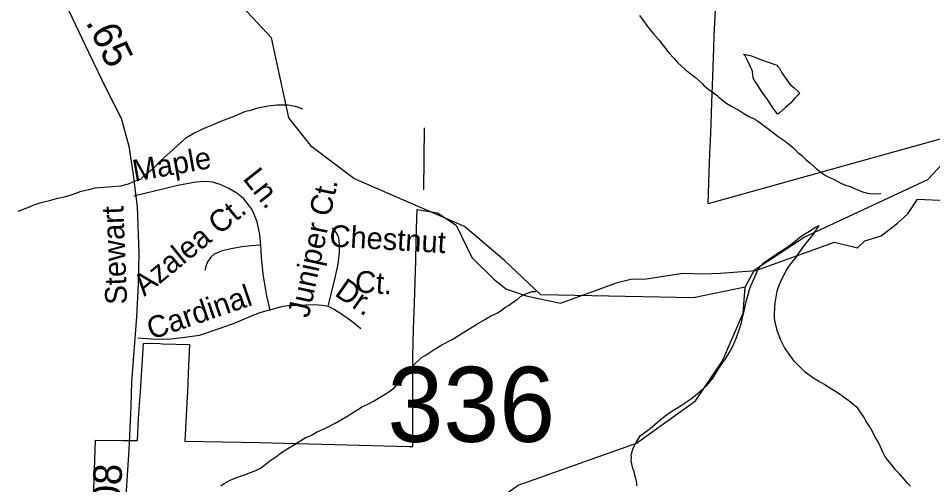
# Model space of a CAD drawing. Extents: x 2001466 to 2224147, y 644118 to 847247.
# Drawn here: x 2062288 to 2066281, y 674300 to 676338 of the extents above; entities that cross this region are included whole.
import ezdxf

# ---------------------------------------------------------------- set-up
doc = ezdxf.new("R2010")
doc.units = 0
for name, color, linetype in [('Exist Boundary Political City Limit New', 7, 'Continuous'), ('Exist Boundary Political City Limit Old', 7, 'Continuous'), ('Exist Hydrographic Creek Single Shore', 7, 'Continuous'), ('Exist Hydrographic Misc Water Feature', 7, 'Continuous'), ('Exist Road Non-System Type 51', 7, 'Continuous'), ('Exist Road Non-System Type 51 Label', 7, 'Continuous'), ('Exist Road Secondary Mileage Hundredths English Label', 7, 'Continuous'), ('Exist Road Secondary Structure Standard Bridge Number Label', 7, 'Continuous'), ('Exist Road Secondary Type 51 Attributed', 7, 'Continuous'), ('Exist Road Secondary Type 51 Label', 7, 'Continuous'), ('Map Preparation Boundary City Limit Buffer Line', 7, 'Continuous')]:
    doc.layers.add(name, color=color, linetype=linetype)

msp = doc.modelspace()

# ---------------------------------------------------------------- linework, layer by layer
at = {"layer": 'Exist Boundary Political City Limit New'}
for points in [[(2066444.8, 675846.8), (2066113.9, 675754.2), (2065300.4, 675526.5), (2065305.4, 675665.1), (2065308.4, 675747.6), (2065311.6, 675834.8), (2065314.9, 675922.2), (2065316.6, 675972), (2065320.8, 676082.8), (2065325.4, 676208.3), (2065327.2, 676261.1), (2065356, 676828.3)], [(2065509.2, 675235.5), (2065853, 675359.4), (2065952.5, 675334.9), (2065984.4, 675365.2), (2066055.8, 675387.8), (2066126.8, 675443.4), (2066172.4, 675484.1), (2066214.5, 675547.4), (2066343.1, 675542.3)], [(2062610.2, 674061.3), (2062625, 674494.9), (2062744.2, 674493.1), (2062808.5, 674493.2), (2062813.1, 674591.2), (2062820.9, 674707.6), (2062834.9, 674917.1), (2062843.6, 674917.9), (2062905.1, 674916.3), (2062916.8, 674916), (2063035.1, 674913.1), (2063029.9, 674786.6), (2063026.4, 674702.3), (2063025.6, 674683.9), (2063015.4, 674489.8), (2063340.8, 674484.8), (2063995.1, 674467.2), (2064010, 674466.7), (2064010.9, 674859.6), (2064014.2, 674979.8), (2064017.4, 675095.1), (2064018.8, 675138.9), (2064023.1, 675279.1), (2064025.4, 675364.4), (2064026.8, 675419.6), (2064029, 675502.1), (2064117.8, 675487.6), (2064199.4, 675433.8), (2064268.2, 675292.2), (2064364.4, 675197.4), (2064417.5, 675155.9), (2064506.1, 675125), (2064656.1, 675093.7), (2064904.8, 675183.8), (2064962.5, 675198.1), (2065030.1, 675199.6), (2065191.9, 675223.8), (2065275.4, 675221.6), (2065352.6, 675223.8), (2065509.2, 675235.5)]]:
    msp.add_lwpolyline(points, dxfattribs=at)
at = {"layer": 'Exist Boundary Political City Limit Old'}
msp.add_lwpolyline([(2064060.7, 675859.9), (2064056.7, 675588.3)], dxfattribs=at)
at = {"layer": 'Exist Hydrographic Creek Single Shore'}
for points in [[(2064034.5, 675515.7), (2063752.4, 675638.1), (2063569.5, 675776.4), (2063469.5, 675903), (2063393.6, 676252.3), (2063268.5, 676386.1), (2062842.6, 676542.4), (2062625.5, 676825.7), (2062432.6, 676929.3)], [(2065461.5, 675163.7), (2065502.6, 675238.3), (2065719.5, 675381.6), (2066260.4, 675633), (2066509.6, 675900.3), (2066969.6, 676132.1)], [(2064411.5, 675280.2), (2064236.6, 675428.1), (2064034.5, 675515.7)], [(2065461.5, 675163.7), (2065236.4, 675115.8), (2064570.4, 675129.4), (2064411.5, 675280.2)], [(2063674.4, 672967.6), (2063665.5, 673021.7), (2063748.3, 673295.6), (2063756.3, 673436.6), (2063822.4, 673661.6), (2063914.4, 673794.2), (2064246.4, 674138.6), (2064471.3, 674298), (2064987.5, 674481), (2065245.4, 674666.1), (2065362.5, 674841), (2065453.5, 675049.1), (2065461.5, 675163.7)]]:
    msp.add_lwpolyline(points, dxfattribs=at)
at = {"layer": 'Exist Hydrographic Misc Water Feature'}
for points in [[(2065001.4, 676350.5), (2065013.7, 676332.4), (2065039.5, 676296.4), (2065063.3, 676268.5), (2065085.9, 676242.8), (2065097.6, 676226.8), (2065115.6, 676204.6), (2065127.9, 676188.5), (2065153.8, 676160.7), (2065167.9, 676142.7), (2065182.1, 676130.8), (2065199.7, 676114.7), (2065221.8, 676096.8), (2065243.8, 676080.9), (2065273.9, 676052.8), (2065283.8, 676043.2), (2065297.9, 676030.9), (2065313.9, 676019.2), (2065339.7, 676001), (2065347.7, 675993.4), (2065361.9, 675981.1), (2065382.2, 675965), (2065410.1, 675949.4), (2065438.2, 675933.4), (2065456, 675921.4), (2065478.4, 675909.5), (2065496.2, 675901.5), (2065516.3, 675889.6), (2065528.2, 675881.7), (2065538.2, 675873.6), (2065572.1, 675847.4), (2065586.2, 675837.6), (2065606.5, 675821.5), (2065632.4, 675803.8), (2065658.4, 675783.6), (2065670.3, 675773.7), (2065692.6, 675751.7), (2065710.3, 675738), (2065728.5, 675719.9), (2065744.5, 675706.1), (2065758.7, 675693.8), (2065772.4, 675682), (2065792.7, 675665.9), (2065808.5, 675654.2), (2065822.4, 675646), (2065848.7, 675634.3), (2065882.5, 675616.2), (2065900.8, 675608.2), (2065920.7, 675602.3), (2065942.8, 675592.5), (2065954.9, 675588.2), (2065974.8, 675580.3), (2065998.4, 675574.3), (2066008.6, 675572.3), (2066024.4, 675570.3), (2066054.6, 675572.7)], [(2065645.9, 676065.8), (2065657.8, 676049.8), (2065675.8, 676033.7), (2065691.8, 676019.9), (2065699.8, 676011.8), (2065694.3, 676003.7), (2065679.9, 675989.7), (2065660.2, 675967.5), (2065638.1, 675947.7), (2065624.1, 675935.6), (2065610.4, 675923.5), (2065604.1, 675919.6), (2065600.2, 675923.5), (2065584.2, 675945.7), (2065570, 675967.4), (2065560, 675983.5), (2065548.1, 675999.5), (2065532.3, 676021.3), (2065520, 676039.4), (2065509.9, 676055.6), (2065502.1, 676067.3), (2065497.8, 676077.3), (2065496, 676091.4), (2065493.9, 676105.5), (2065490, 676117.4), (2065485.7, 676125.4), (2065473.6, 676151.1), (2065462, 676173.2), (2065455.6, 676181.4), (2065490, 676173.4), (2065522, 676161.2), (2065553.6, 676149.6), (2065575.6, 676141.4), (2065591.8, 676135.7), (2065602, 676133.7), (2065603.8, 676129.4), (2065611.6, 676119.7), (2065621.7, 676099.5), (2065629.9, 676089.7), (2065645.9, 676065.8)], [(2062287.3, 675495.6), (2062329.6, 675511.5), (2062359.7, 675523.6), (2062393.6, 675533.8), (2062423.5, 675541.9), (2062459.6, 675551.8), (2062495.3, 675559.8), (2062527.7, 675569.9), (2062561.5, 675582.2), (2062595.1, 675590.1), (2062623.4, 675596.4), (2062659.3, 675600.2), (2062695.4, 675602.5), (2062735.2, 675606.2), (2062769.2, 675614.4), (2062795.5, 675626.7), (2062823.5, 675636.6), (2062837.3, 675650.7), (2062859, 675668.6), (2062879.1, 675684.5), (2062910.7, 675716.6), (2062963, 675762.7), (2062997, 675794.9), (2063022.7, 675816.9), (2063050.7, 675835), (2063085, 675850.9), (2063106.5, 675861), (2063142.8, 675874.9), (2063176.6, 675889.3), (2063234.9, 675911.3), (2063280.6, 675931.5), (2063302.5, 675937.1), (2063324.3, 675943.6), (2063340.3, 675947.6), (2063378.6, 675955.6)], [(2063378.6, 675955.6), (2063416.8, 675959.6), (2063430.3, 675959.5), (2063444.4, 675959.8), (2063466.4, 675959.7), (2063480.5, 675957.6), (2063496.5, 675953.6), (2063510.3, 675949.8), (2063528.5, 675941.8)], [(2065541.3, 675267.6), (2065579.2, 675293.9), (2065621.3, 675321.6), (2065655.1, 675345.6), (2065681.2, 675364.1), (2065701, 675381.7), (2065725, 675397.9), (2065742.9, 675408.2), (2065766.9, 675424.1), (2065785.1, 675432.2)], [(2065782.2, 674752.1), (2065758.3, 674766.3), (2065724, 674792.2), (2065698, 674817.9), (2065676.2, 674839.9), (2065654.1, 674870.1), (2065634, 674899.9), (2065618, 674931.9), (2065603.8, 674969.7), (2065595.9, 674997.7), (2065589.9, 675025.8), (2065589.7, 675045.7), (2065591.5, 675071.8), (2065593.6, 675093.8), (2065597.5, 675120), (2065601.4, 675145.7), (2065611.2, 675171.8), (2065619.2, 675191.7), (2065629.3, 675211.6), (2065641.4, 675235.8), (2065653.5, 675253.8), (2065673.2, 675280.1), (2065683.2, 675291.9), (2065697.1, 675312.1), (2065719.1, 675342.1), (2065760.9, 675394.1), (2065785.1, 675432.2)], [(2065004.9, 674515), (2065046.7, 674544.8), (2065068.5, 674565), (2065088.6, 674581), (2065120.5, 674607), (2065148.6, 674625), (2065180.4, 674645), (2065206.5, 674661.3), (2065228.2, 674677.1), (2065270, 674711.3), (2065294.6, 674733.1), (2065320.3, 674765.3), (2065340.2, 674795.5), (2065358, 674823.3), (2065376, 674849.4), (2065396.1, 674883.6), (2065411.9, 674911.7), (2065424, 674943.5), (2065437.6, 674981.6), (2065445.8, 675007.5), (2065451.5, 675037.5), (2065459.7, 675065.4), (2065463.4, 675085.5), (2065467.5, 675105.6), (2065473.4, 675125.8), (2065481.4, 675153.4), (2065487.2, 675169.6), (2065499.5, 675197.7), (2065509.5, 675221.7), (2065519.6, 675243.7), (2065541.3, 675267.6)], [(2063171.7, 674295.6), (2063187.3, 674305.4), (2063213.4, 674319.3), (2063245.5, 674333.5), (2063275.3, 674343.6), (2063301.7, 674353.8), (2063325.5, 674361.6), (2063345.4, 674371.9), (2063363, 674385.9), (2063391.3, 674407.9), (2063415.3, 674423.8), (2063437.1, 674439.9), (2063465.2, 674458), (2063489.4, 674472.2), (2063514.8, 674488.2), (2063540.8, 674504.1), (2063565.2, 674514.2), (2063593.3, 674530.3), (2063629.2, 674546.3), (2063671, 674568.3), (2063727, 674600.4), (2063786.9, 674638.4), (2063816.4, 674652.6), (2063842.5, 674666.5), (2063864.8, 674680.5), (2063882.6, 674690.8), (2063910.7, 674708.9), (2063930.4, 674724.9), (2063956.7, 674754.6), (2063964.9, 674762.7), (2063982.5, 674786.8), (2064006.3, 674814.8), (2064022.5, 674831), (2064036.4, 674844.8), (2064048.3, 674855.1), (2064064.3, 674864.9), (2064104.5, 674891.2), (2064137.9, 674911.3), (2064182.2, 674935), (2064240.3, 674971.2), (2064290.3, 675001.4), (2064328, 675023.2), (2064350, 675035.7), (2064378.3, 675049.7), (2064395.9, 675061.6), (2064412.1, 675073.8), (2064428.1, 675083.5), (2064445.9, 675095.8), (2064466, 675109.8), (2064481.6, 675121.6), (2064495.7, 675129.6), (2064507.8, 675135.9), (2064519.9, 675139.7), (2064531.6, 675143.6), (2064547.8, 675143.6)], [(2066184.8, 674293.2), (2066171, 674307), (2066154.8, 674324.9), (2066136.8, 674347.1), (2066120.8, 674362.9), (2066100.9, 674388.6), (2066084.7, 674406.9), (2066072.4, 674425), (2066062.6, 674444.8), (2066052.7, 674464.8), (2066042.9, 674486.7), (2066028.5, 674510.7), (2066018.5, 674532.5), (2066006.2, 674552.7), (2065992.4, 674574.6), (2065978.5, 674598.6), (2065966.4, 674616.7), (2065954.3, 674634.3), (2065934.4, 674650.3), (2065914.3, 674666.4), (2065892.2, 674682.3), (2065876.4, 674694.4), (2065854, 674708.3), (2065832.1, 674722.2), (2065808.5, 674738.4), (2065782.2, 674752.1)], [(2064988.9, 674294.8), (2064989.3, 674308.9), (2064985, 674327), (2064980.9, 674341), (2064976.8, 674357), (2064971.1, 674370.9), (2064967.2, 674390.9), (2064964.9, 674404.7), (2064965.1, 674418.8), (2064964.9, 674428.6), (2064966.8, 674436.8), (2064968.8, 674446.6), (2064972.9, 674458.6), (2064980.7, 674474.8), (2064986.6, 674484.9), (2064994.8, 674498.7), (2065004.9, 674515)]]:
    msp.add_lwpolyline(points, dxfattribs=at)
at = {"layer": 'Exist Road Non-System Type 51'}
for points in [[(2063347.4, 675346.3), (2063341.8, 675393.8), (2063330.7, 675448.3), (2063315.3, 675487.4), (2063306.9, 675504.1), (2063270.6, 675550.2), (2063242.7, 675574), (2063206.4, 675594.9), (2063168.7, 675611.7), (2063135.2, 675621.5), (2063105.8, 675624.3), (2063062.5, 675621.5), (2062984.3, 675607.5), (2062792.2, 675560.6)], [(2063640.7, 675079.5), (2063654.7, 675132.6), (2063670, 675198.2), (2063684, 675263.9), (2063691, 675314.2), (2063691, 675349.1), (2063686.8, 675378.4), (2063677, 675400.8), (2063660.2, 675421.7)], [(2063347.4, 675346.3), (2063304.1, 675343.5), (2063263.6, 675339.3), (2063217.5, 675330.9), (2063178.4, 675321.1), (2063143.5, 675307.2), (2063128.2, 675294.6), (2063121.2, 675283.4), (2063114.2, 675273.6), (2063108.6, 675258.3), (2063101.6, 675235.9)], [(2063387.9, 675064.1), (2063372.6, 675125.6), (2063365.6, 675167.5), (2063357.2, 675219.2), (2063350.2, 675294.6), (2063347.4, 675346.3)], [(2063387.9, 675064.1), (2063343.2, 675050.2), (2063304.1, 675036.2), (2063232.9, 675005.5), (2063167.3, 674983.1), (2063077.9, 674952.4), (2063005.3, 674941.2), (2062941, 674934.2), (2062869.8, 674935.6), (2062810.5, 674940.6)], [(2063387.9, 675064.1), (2063411.7, 675071.1), (2063443.8, 675079.5), (2063475.9, 675083.7), (2063508, 675085.1), (2063579.2, 675087.9), (2063614.2, 675085.1), (2063640.7, 675079.5)], [(2063640.7, 675079.5), (2063668.6, 675065.5), (2063699.4, 675046), (2063744, 675015.2), (2063783.1, 674983.1)]]:
    msp.add_lwpolyline(points, dxfattribs=at)
at = {"layer": 'Exist Road Secondary Type 51 Attributed'}
msp.add_lwpolyline([(2062508.2, 676371.2), (2062595.8, 676186.5), (2062673.1, 676027), (2062736.2, 675901.1), (2062770.9, 675779.5), (2062788.3, 675664.2), (2062806.4, 675514.2), (2062813.5, 675311.7), (2062810.4, 675175.9), (2062803.3, 675033), (2062782, 674749.9), (2062778.8, 674642.6), (2062770.9, 674450.7), (2062755.9, 674231.6)], dxfattribs=at)
at = {"layer": 'Map Preparation Boundary City Limit Buffer Line'}
for points in [[(2066444.8, 675846.8), (2066113.9, 675754.2), (2065300.4, 675526.5), (2065305.4, 675665.1), (2065308.4, 675747.6), (2065311.6, 675834.8), (2065314.9, 675922.2), (2065316.6, 675972), (2065320.8, 676082.8), (2065325.4, 676208.3), (2065327.2, 676261.1), (2065356, 676828.3)], [(2065509.2, 675235.5), (2065853, 675359.4), (2065952.5, 675334.9), (2065984.4, 675365.2), (2066055.8, 675387.8), (2066126.8, 675443.4), (2066172.4, 675484.1), (2066214.5, 675547.4), (2066343.1, 675542.3)], [(2062610.2, 674061.3), (2062625, 674494.9), (2062744.2, 674493.1), (2062808.5, 674493.2), (2062813.1, 674591.2), (2062820.9, 674707.6), (2062834.9, 674917.1), (2062843.6, 674917.9), (2062905.1, 674916.3), (2062916.8, 674916), (2063035.1, 674913.1), (2063029.9, 674786.6), (2063026.4, 674702.3), (2063025.6, 674683.9), (2063015.4, 674489.8), (2063340.8, 674484.8), (2063995.1, 674467.2), (2064010, 674466.7), (2064010.9, 674859.6), (2064014.2, 674979.8), (2064017.4, 675095.1), (2064018.8, 675138.9), (2064023.1, 675279.1), (2064025.4, 675364.4), (2064026.8, 675419.6), (2064029, 675502.1), (2064117.8, 675487.6), (2064199.4, 675433.8), (2064268.2, 675292.2), (2064364.4, 675197.4), (2064417.5, 675155.9), (2064506.1, 675125), (2064656.1, 675093.7), (2064904.8, 675183.8), (2064962.5, 675198.1), (2065030.1, 675199.6), (2065191.9, 675223.8), (2065275.4, 675221.6), (2065352.6, 675223.8), (2065509.2, 675235.5)]]:
    msp.add_lwpolyline(points, dxfattribs=at)

# ---------------------------------------------------------------- texts
at = {"layer": 'Exist Road Non-System Type 51 Label'}
for s, rotation, p in [('Maple', 10.1272, (2062795.4, 675623.7)), ('Ln.', 308.2272, (2063264.9, 675637)), ('Juniper Ct.', 77.9916, (2063556.2, 675025.8)), ('Azalea Ct.', 39.2954, (2062837.8, 675120.6)), ('Chestnut', 356.6811, (2063644.5, 675341)), ('Ct.', 356.6811, (2063755.8, 675140.8)), ('Dr.', 325.4854, (2063664.9, 675129.4)), ('Cardinal', 18.9743, (2062868.9, 674932.6))]:
    msp.add_text(s, height=95, rotation=rotation, dxfattribs=at).set_placement(p)
at = {"layer": 'Exist Road Secondary Mileage Hundredths English Label'}
for s, rotation, p in [('.65', 295.8645, (2062580.9, 676321.6)), ('.08', 87.6269, (2062732.3, 674156.8))]:
    msp.add_text(s, height=125, rotation=rotation, dxfattribs=at).set_placement(p)
at = {"layer": 'Exist Road Secondary Structure Standard Bridge Number Label'}
msp.add_text('336', height=328.08, dxfattribs=at).set_placement((2063899.8, 674487.1))
at = {"layer": 'Exist Road Secondary Type 51 Label'}
msp.add_text('Stewart', height=95, rotation=92.2659, dxfattribs=at).set_placement((2062763.2, 675088.7))

doc.saveas('drawing.dxf')
